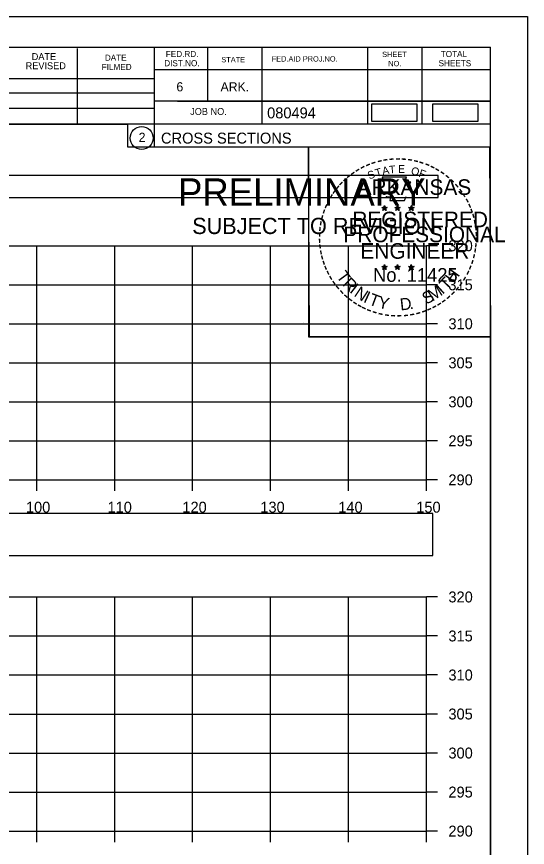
# Model space of a CAD drawing. Extents: x 1376273 to 1384221, y 378927 to 384592.
# Drawn here: x 1380655.3 to 1380720.8, y 379792.1 to 379898.5 of the extents above; entities that cross this region are included whole.
import ezdxf

# ---------------------------------------------------------------- set-up
doc = ezdxf.new("R2010")
doc.units = 0
for name, color, linetype in [('R_Axis', 7, 'Continuous'), ('R_Axis Annot', 7, 'Continuous'), ('R_Border', 7, 'Continuous'), ('R_Border PE', 7, 'Continuous'), ('R_Border Prem', 7, 'Continuous'), ('R_Drive', 7, 'Continuous'), ('R_Grid', 7, 'Continuous'), ('R_No Plot', 7, 'Continuous')]:
    doc.layers.add(name, color=color, linetype=linetype)

msp = doc.modelspace()

# ---------------------------------------------------------------- linework, layer by layer
at = {"layer": 'R_Axis'}
for p, q in [((1380707.84, 379839.14), (1380707.84, 379869.14)), ((1380709.24, 379869.14), (1380707.84, 379869.14)), ((1380709.24, 379864.14), (1380707.84, 379864.14)), ((1380709.24, 379859.14), (1380707.84, 379859.14)), ((1380709.24, 379854.14), (1380707.84, 379854.14)), ((1380709.24, 379849.14), (1380707.84, 379849.14)), ((1380709.24, 379844.14), (1380707.84, 379844.14)), ((1380407.84, 379839.14), (1380707.84, 379839.14)), ((1380657.84, 379837.74), (1380657.84, 379839.14)), ((1380667.84, 379837.74), (1380667.84, 379839.14)), ((1380677.84, 379837.74), (1380677.84, 379839.14)), ((1380687.84, 379837.74), (1380687.84, 379839.14)), ((1380697.84, 379837.74), (1380697.84, 379839.14)), ((1380707.84, 379837.74), (1380707.84, 379839.14)), ((1380709.24, 379839.14), (1380707.84, 379839.14)), ((1380707.84, 379794.14), (1380707.84, 379824.14)), ((1380709.24, 379824.14), (1380707.84, 379824.14)), ((1380709.24, 379819.14), (1380707.84, 379819.14)), ((1380709.24, 379814.14), (1380707.84, 379814.14)), ((1380709.24, 379809.14), (1380707.84, 379809.14)), ((1380709.24, 379804.14), (1380707.84, 379804.14)), ((1380709.24, 379799.14), (1380707.84, 379799.14)), ((1380407.84, 379794.14), (1380707.84, 379794.14)), ((1380657.84, 379792.74), (1380657.84, 379794.14)), ((1380667.84, 379792.74), (1380667.84, 379794.14)), ((1380677.84, 379792.74), (1380677.84, 379794.14)), ((1380687.84, 379792.74), (1380687.84, 379794.14)), ((1380697.84, 379792.74), (1380697.84, 379794.14)), ((1380707.84, 379792.74), (1380707.84, 379794.14)), ((1380709.24, 379794.14), (1380707.84, 379794.14))]:
    msp.add_line(p, q, dxfattribs=at)
at = {"layer": 'R_Axis Annot'}
for points in [[(1380407.51, 379875.32), (1380709.31, 379875.32), (1380709.31, 379878.14), (1380407.51, 379878.14)], [(1380406.97, 379829.44), (1380708.66, 379829.44), (1380708.66, 379834.85), (1380406.97, 379834.85)]]:
    msp.add_lwpolyline(points, close=True, dxfattribs=at)
at = {"layer": 'R_Border'}
for p, q in [((1380399.84, 379894.6), (1380716.02, 379894.6)), ((1380663.06, 379884.72), (1380663.06, 379894.4)), ((1380672.92, 379894.6), (1380672.92, 379881.8)), ((1380679.76, 379894.6), (1380679.76, 379887.66)), ((1380686.7, 379894.6), (1380686.7, 379884.72)), ((1380700.28, 379894.6), (1380700.28, 379884.72)), ((1380707.22, 379894.6), (1380707.22, 379884.72)), ((1380716.02, 379689.14), (1380716.02, 379894.6)), ((1380716.02, 379891.66), (1380672.92, 379891.66)), ((1380716.02, 379891.68), (1380716.02, 379891.68)), ((1380633.76, 379890.58), (1380672.92, 379890.58)), ((1380633.76, 379888.72), (1380672.92, 379888.72)), ((1380633.76, 379886.78), (1380672.92, 379886.78)), ((1380716.02, 379887.66), (1380672.92, 379887.66)), ((1380675.88, 379887.66), (1380716.02, 379887.66)), ((1380716.02, 379884.72), (1380633.76, 379884.72)), ((1380672.92, 379881.8), (1380716.02, 379881.8))]:
    msp.add_line(p, q, dxfattribs=at)
msp.add_circle((1380671.3, 379882.94), 1.47, dxfattribs=at)
at = {"layer": 'R_Border PE'}
for p, q in [((1380702.1, 379874.06), (1380702.45, 379873.95)), ((1380702.1, 379874.06), (1380702.36, 379874.01)), ((1380702.1, 379874.06), (1380702.34, 379873.94)), ((1380702.24, 379873.65), (1380702.45, 379873.95)), ((1380702.45, 379874.31), (1380702.41, 379874.06)), ((1380702.45, 379873.95), (1380702.45, 379874.31)), ((1380702.45, 379874.31), (1380702.5, 379874.06)), ((1380702.8, 379874.06), (1380702.45, 379873.95)), ((1380702.66, 379873.65), (1380702.45, 379873.95)), ((1380702.8, 379874.06), (1380702.51, 379874.01)), ((1380702.66, 379873.65), (1380702.53, 379873.94)), ((1380702.8, 379874.06), (1380702.59, 379873.96)), ((1380703.77, 379874.06), (1380704.12, 379873.95)), ((1380703.77, 379874.06), (1380704.03, 379874.01)), ((1380703.77, 379874.06), (1380704.01, 379873.94)), ((1380703.91, 379873.65), (1380704.12, 379873.95)), ((1380704.12, 379874.31), (1380704.08, 379874.06)), ((1380704.12, 379873.95), (1380704.12, 379874.31)), ((1380704.12, 379874.31), (1380704.17, 379874.06)), ((1380704.47, 379874.06), (1380704.12, 379873.95)), ((1380704.33, 379873.65), (1380704.12, 379873.95)), ((1380704.47, 379874.06), (1380704.18, 379874.01)), ((1380704.33, 379873.65), (1380704.2, 379873.94)), ((1380704.47, 379874.06), (1380704.26, 379873.96)), ((1380705.54, 379874.05), (1380705.89, 379873.93)), ((1380705.54, 379874.05), (1380705.79, 379874)), ((1380705.54, 379874.05), (1380705.77, 379873.92)), ((1380705.67, 379873.64), (1380705.89, 379873.93)), ((1380705.89, 379874.3), (1380705.84, 379874.05)), ((1380705.89, 379873.93), (1380705.89, 379874.3)), ((1380705.89, 379874.3), (1380705.93, 379874.05)), ((1380706.23, 379874.05), (1380705.89, 379873.93)), ((1380706.1, 379873.64), (1380705.89, 379873.93)), ((1380706.23, 379874.05), (1380705.95, 379874)), ((1380706.1, 379873.64), (1380705.96, 379873.93)), ((1380706.23, 379874.05), (1380706.03, 379873.94)), ((1380702.24, 379873.65), (1380702.36, 379873.89)), ((1380702.24, 379873.65), (1380702.45, 379873.87)), ((1380702.66, 379873.65), (1380702.45, 379873.86)), ((1380703.91, 379873.65), (1380704.03, 379873.89)), ((1380703.91, 379873.65), (1380704.12, 379873.87)), ((1380704.33, 379873.65), (1380704.12, 379873.86)), ((1380705.67, 379873.64), (1380705.8, 379873.88)), ((1380705.67, 379873.64), (1380705.88, 379873.85)), ((1380706.1, 379873.64), (1380705.88, 379873.85)), ((1380702.1, 379866.48), (1380702.45, 379866.37)), ((1380702.1, 379866.48), (1380702.35, 379866.44)), ((1380702.1, 379866.48), (1380702.34, 379866.36)), ((1380702.45, 379866.74), (1380702.41, 379866.49)), ((1380702.45, 379866.37), (1380702.45, 379866.74)), ((1380702.45, 379866.74), (1380702.5, 379866.49)), ((1380702.79, 379866.48), (1380702.45, 379866.37)), ((1380702.79, 379866.48), (1380702.51, 379866.44)), ((1380702.79, 379866.48), (1380702.59, 379866.38)), ((1380703.77, 379866.48), (1380704.12, 379866.37)), ((1380703.77, 379866.48), (1380704.02, 379866.44)), ((1380703.77, 379866.48), (1380704, 379866.36)), ((1380704.12, 379866.74), (1380704.08, 379866.49)), ((1380704.12, 379866.37), (1380704.12, 379866.74)), ((1380704.12, 379866.74), (1380704.17, 379866.49)), ((1380704.46, 379866.48), (1380704.12, 379866.37)), ((1380704.46, 379866.48), (1380704.18, 379866.44)), ((1380704.46, 379866.48), (1380704.26, 379866.38)), ((1380705.53, 379866.47), (1380705.88, 379866.36)), ((1380705.53, 379866.47), (1380705.79, 379866.43)), ((1380705.53, 379866.47), (1380705.77, 379866.35)), ((1380705.88, 379866.73), (1380705.84, 379866.48)), ((1380705.88, 379866.36), (1380705.88, 379866.73)), ((1380705.88, 379866.73), (1380705.93, 379866.48)), ((1380706.23, 379866.47), (1380705.88, 379866.36)), ((1380706.23, 379866.47), (1380705.94, 379866.43)), ((1380706.23, 379866.47), (1380706.03, 379866.37)), ((1380702.23, 379866.08), (1380702.45, 379866.37)), ((1380702.23, 379866.08), (1380702.36, 379866.32)), ((1380702.23, 379866.08), (1380702.45, 379866.29)), ((1380702.66, 379866.08), (1380702.45, 379866.37)), ((1380702.66, 379866.08), (1380702.45, 379866.29)), ((1380702.66, 379866.08), (1380702.52, 379866.37)), ((1380703.9, 379866.08), (1380704.12, 379866.37)), ((1380703.9, 379866.08), (1380704.03, 379866.32)), ((1380703.9, 379866.08), (1380704.11, 379866.29)), ((1380704.33, 379866.08), (1380704.11, 379866.29)), ((1380704.33, 379866.08), (1380704.12, 379866.37)), ((1380704.33, 379866.08), (1380704.19, 379866.37)), ((1380705.67, 379866.07), (1380705.88, 379866.36)), ((1380705.67, 379866.07), (1380705.79, 379866.31)), ((1380705.67, 379866.07), (1380705.88, 379866.28)), ((1380706.1, 379866.07), (1380705.88, 379866.36)), ((1380706.1, 379866.07), (1380705.88, 379866.28)), ((1380706.1, 379866.07), (1380705.96, 379866.36))]:
    msp.add_line(p, q, dxfattribs=at)
for points in [[(1380702.14, 379877.94), (1380702.41, 379877.11)], [(1380705.65, 379877.01), (1380705.8, 379877.3), (1380705.11, 379877.27), (1380705.26, 379877.94), (1380702.14, 379877.94)], [(1380702.64, 379875.51), (1380702.64, 379875.43), (1380703.2, 379875.41), (1380703.14, 379874.93), (1380705.01, 379874.93), (1380705.22, 379875.47)], [(1380702.45, 379874.31), (1380702.66, 379873.65), (1380702.1, 379874.06), (1380702.8, 379874.06), (1380702.24, 379873.65), (1380702.45, 379874.31)], [(1380704.12, 379874.31), (1380704.33, 379873.65), (1380703.77, 379874.06), (1380704.47, 379874.06), (1380703.91, 379873.65), (1380704.12, 379874.31)], [(1380705.89, 379874.3), (1380706.1, 379873.64), (1380705.54, 379874.05), (1380706.23, 379874.05), (1380705.67, 379873.64), (1380705.89, 379874.3)], [(1380702.45, 379866.74), (1380702.66, 379866.08), (1380702.1, 379866.48), (1380702.79, 379866.48), (1380702.23, 379866.08), (1380702.45, 379866.74)], [(1380704.12, 379866.74), (1380704.33, 379866.08), (1380703.77, 379866.48), (1380704.46, 379866.48), (1380703.9, 379866.08), (1380704.12, 379866.74)], [(1380705.88, 379866.73), (1380706.1, 379866.07), (1380705.53, 379866.47), (1380706.23, 379866.47), (1380705.67, 379866.07), (1380705.88, 379866.73)]]:
    msp.add_lwpolyline(points, dxfattribs=at)
for centre, radius in [((1380702.45, 379873.95), 0.172), ((1380702.45, 379873.95), 0.145), ((1380702.45, 379873.95), 0.116), ((1380702.45, 379873.95), 0.0991), ((1380702.45, 379873.95), 0.0747), ((1380702.45, 379873.95), 0.0495), ((1380702.45, 379873.95), 0.0296), ((1380704.12, 379873.95), 0.172), ((1380704.12, 379873.95), 0.145), ((1380704.12, 379873.95), 0.116), ((1380704.12, 379873.95), 0.0991), ((1380704.12, 379873.95), 0.0747), ((1380704.12, 379873.95), 0.0495), ((1380704.12, 379873.95), 0.0296), ((1380705.88, 379873.93), 0.172), ((1380705.88, 379873.93), 0.145), ((1380705.88, 379873.93), 0.116), ((1380705.88, 379873.93), 0.0991), ((1380705.88, 379873.93), 0.0747), ((1380705.88, 379873.93), 0.0495), ((1380705.88, 379873.93), 0.0296), ((1380702.45, 379866.37), 0.172), ((1380702.45, 379866.37), 0.145), ((1380702.45, 379866.37), 0.116), ((1380702.45, 379866.37), 0.0991), ((1380702.45, 379866.37), 0.0747), ((1380704.12, 379866.37), 0.172), ((1380704.12, 379866.37), 0.145), ((1380704.12, 379866.37), 0.116), ((1380704.12, 379866.37), 0.0991), ((1380704.12, 379866.37), 0.0747), ((1380705.88, 379866.36), 0.172), ((1380705.88, 379866.36), 0.145), ((1380705.88, 379866.36), 0.116), ((1380705.88, 379866.36), 0.0991), ((1380702.45, 379866.37), 0.0495), ((1380702.45, 379866.37), 0.0296), ((1380704.12, 379866.37), 0.0495), ((1380704.12, 379866.37), 0.0296), ((1380705.88, 379866.36), 0.0747), ((1380705.88, 379866.36), 0.0495), ((1380705.88, 379866.36), 0.0296)]:
    msp.add_circle(centre, radius, dxfattribs=at)
at = {"layer": 'R_Drive'}
for points in [[(1380700.79, 379885.1), (1380706.62, 379885.1), (1380706.62, 379887.28), (1380700.79, 379887.28)], [(1380708.62, 379885.1), (1380714.46, 379885.1), (1380714.46, 379887.29), (1380708.62, 379887.29)]]:
    msp.add_lwpolyline(points, close=True, dxfattribs=at)
at = {"layer": 'R_Grid'}
for p, q in [((1380407.84, 379869.14), (1380707.84, 379869.14)), ((1380657.84, 379839.14), (1380657.84, 379869.14)), ((1380667.84, 379839.14), (1380667.84, 379869.14)), ((1380677.84, 379839.14), (1380677.84, 379869.14)), ((1380687.84, 379839.14), (1380687.84, 379869.14)), ((1380697.84, 379839.14), (1380697.84, 379869.14)), ((1380707.84, 379839.14), (1380707.84, 379869.14)), ((1380407.84, 379864.14), (1380707.84, 379864.14)), ((1380407.84, 379859.14), (1380707.84, 379859.14)), ((1380407.84, 379854.14), (1380707.84, 379854.14)), ((1380407.84, 379849.14), (1380707.84, 379849.14)), ((1380407.84, 379844.14), (1380707.84, 379844.14)), ((1380407.84, 379839.14), (1380707.84, 379839.14)), ((1380407.84, 379824.14), (1380707.84, 379824.14)), ((1380657.84, 379794.14), (1380657.84, 379824.14)), ((1380667.84, 379794.14), (1380667.84, 379824.14)), ((1380677.84, 379794.14), (1380677.84, 379824.14)), ((1380687.84, 379794.14), (1380687.84, 379824.14)), ((1380697.84, 379794.14), (1380697.84, 379824.14)), ((1380707.84, 379794.14), (1380707.84, 379824.14)), ((1380407.84, 379819.14), (1380707.84, 379819.14)), ((1380407.84, 379814.14), (1380707.84, 379814.14)), ((1380407.84, 379809.14), (1380707.84, 379809.14)), ((1380407.84, 379804.14), (1380707.84, 379804.14)), ((1380407.84, 379799.14), (1380707.84, 379799.14)), ((1380407.84, 379794.14), (1380707.84, 379794.14))]:
    msp.add_line(p, q, dxfattribs=at)
at = {"layer": 'R_No Plot'}
for p, q in [((1380387.44, 379898.5), (1380720.77, 379898.5)), ((1380692.05, 379859.35), (1380692.05, 379859.35))]:
    msp.add_line(p, q, dxfattribs=at)
for points in [[(1380387.43, 379898.5), (1380720.77, 379898.5), (1380720.77, 379685.16), (1380387.43, 379685.16)], [(1380633.76, 379894.6), (1380633.76, 379884.72), (1380669.49, 379884.72), (1380669.49, 379881.8), (1380692.69, 379881.8), (1380692.69, 379857.47), (1380716.02, 379857.47), (1380716.02, 379689.14), (1380399.84, 379689.14), (1380399.84, 379894.6)], [(1380692.69, 379881.8), (1380715.9, 379881.8), (1380716.02, 379857.47), (1380692.81, 379857.47)]]:
    msp.add_lwpolyline(points, close=True, dxfattribs=at)

# ---------------------------------------------------------------- texts
at = {"layer": 'R_Axis Annot'}
for s, p in [('320', (1380710.64, 379868.44)), ('315', (1380710.64, 379863.44)), ('310', (1380710.64, 379858.44)), ('305', (1380710.64, 379853.44)), ('300', (1380710.64, 379848.44)), ('295', (1380710.64, 379843.44)), ('290', (1380710.64, 379838.44)), ('100', (1380656.46, 379834.94)), ('110', (1380666.92, 379834.94)), ('120', (1380676.52, 379834.94)), ('130', (1380686.52, 379834.94)), ('140', (1380696.52, 379834.94)), ('150', (1380706.52, 379834.94)), ('320', (1380710.64, 379823.44)), ('315', (1380710.64, 379818.44)), ('310', (1380710.64, 379813.44)), ('305', (1380710.64, 379808.44)), ('300', (1380710.64, 379803.44)), ('295', (1380710.64, 379798.44)), ('290', (1380710.64, 379793.44))]:
    msp.add_text(s, height=1.4, dxfattribs=at).set_placement(p)
at = {"layer": 'R_Border'}
for s, height, p in [('DATE', 0.879, (1380657.2, 379892.94)), ('DATE', 0.782, (1380666.58, 379892.84)), ('FED.RD.', 0.782, (1380674.4, 379893.32)), ('STATE', 0.684, (1380681.52, 379892.64)), ('FED.AID PROJ.NO.', 0.684, (1380687.98, 379892.74)), ('SHEET', 0.684, (1380702.14, 379893.32)), ('TOTAL', 0.782, (1380709.66, 379893.32)), ('REVISED', 0.879, (1380656.42, 379891.76)), ('FILMED', 0.782, (1380666.18, 379891.66)), ('DIST.NO.', 0.782, (1380674.2, 379892.14)), ('NO.', 0.684, (1380702.92, 379892.14)), ('SHEETS', 0.782, (1380709.38, 379892.14)), ('6', 1.17, (1380675.76, 379888.92)), ('ARK.', 1.172, (1380681.42, 379888.92)), ('JOB NO.', 0.879, (1380677.52, 379885.9)), ('080494', 1.4, (1380687.39, 379885.46)), ('2', 1.17, (1380670.92, 379882.45)), ('CROSS SECTIONS', 1.4, (1380673.78, 379882.23))]:
    msp.add_text(s, height=height, rotation=360, dxfattribs=at).set_placement(p)
at = {"layer": 'R_Border PE'}
for s, height, rotation, p in [('-', 1.6, 5.8968, (1380703.05, 379879.58)), ('-', 1.6, 0.1862, (1380703.82, 379879.65)), ('-', 1.6, 357.743, (1380704.54, 379879.63)), ('-', 1.6, 28.7918, (1380699.62, 379878.48)), ('-', 1.6, 24.3072, (1380700.26, 379878.79)), ('-', 1.6, 19.1761, (1380700.89, 379879.06)), ('-', 1.6, 13.6301, (1380701.64, 379879.3)), ('A', 1, 11.2132, (1380702.24, 379878.2)), ('-', 1.6, 10.2193, (1380702.32, 379879.47)), ('T', 1, 6.0228, (1380703.09, 379878.36)), ('E', 1, 0.8323, (1380704.19, 379878.47)), ('-', 1.6, 352.1617, (1380705.29, 379879.58)), ('-', 1.6, 347.2049, (1380706.01, 379879.46)), ('-', 1.6, 342.3362, (1380706.64, 379879.31)), ('-', 1.6, 337.8551, (1380707.38, 379879.09)), ('-', 1.6, 334.1211, (1380708.01, 379878.82)), ('-', 1.6, 38.9507, (1380697.97, 379877.33)), ('-', 1.6, 36.2317, (1380698.45, 379877.71)), ('-', 1.6, 34.0636, (1380699.03, 379878.11)), ('S', 1, 21.594, (1380700.5, 379877.61)), ('T', 1, 16.4036, (1380701.41, 379877.94)), ('O', 1, 350.4515, (1380705.8, 379878.26)), ('F', 1, 340.0707, (1380706.75, 379878.03)), ('-', 1.6, 329.6409, (1380708.59, 379878.53)), ('-', 1.6, 325.8627, (1380709.23, 379878.17)), ('-', 1.6, 320.5297, (1380709.84, 379877.75)), ('-', 1.6, 48.423, (1380697.09, 379876.44)), ('-', 1.6, 42.9622, (1380697.54, 379876.92)), ('ARKANSAS', 2, 360, (1380699, 379875.65)), ('-', 1.6, 315.5786, (1380710.44, 379877.26)), ('-', 1.6, 54.2325, (1380696.28, 379875.39)), ('-', 1.6, 50.6142, (1380696.69, 379875.95)), ('-', 1.6, 309.8797, (1380711.01, 379876.71)), ('-', 1.6, 306.6522, (1380711.53, 379876.11)), ('-', 1.6, 62.8713, (1380695.64, 379874.24)), ('-', 1.6, 58.0706, (1380695.95, 379874.86)), ('-', 1.4, 303.6753, (1380712.02, 379875.54)), ('-', 1.6, 299.6684, (1380712.34, 379874.93)), ('-', 1.6, 67.7743, (1380695.38, 379873.63)), ('DWB', 0.01, 360, (1380702.44, 379873.94)), ('DWB', 0.01, 360, (1380704.11, 379873.94)), ('DWB', 0.01, 360, (1380705.87, 379873.93)), ('-', 1.6, 294.6628, (1380712.66, 379874.32)), ('-', 1.6, 290.5728, (1380712.92, 379873.74)), ('-', 1.6, 75.461, (1380694.96, 379872.29)), ('-', 1.6, 72.3945, (1380695.16, 379873)), ('REGISTERED', 2, 360, (1380698.32, 379871.5)), ('-', 1.6, 285.1233, (1380713.15, 379873.16)), ('-', 1.6, 81.2013, (1380694.83, 379871.58)), ('-', 1.6, 280.5493, (1380713.35, 379872.42)), ('-', 1.6, 89.0622, (1380694.73, 379870.18)), ('-', 1.6, 85.1863, (1380694.75, 379870.89)), ('PROFESSIONAL', 2, 360, (1380697.17, 379869.59)), ('-', 1.6, 276.5962, (1380713.51, 379871.65)), ('-', 1.6, 274.3301, (1380713.57, 379870.93)), ('-', 1.6, 94.1959, (1380694.76, 379869.46)), ('-', 1.6, 269.9407, (1380713.61, 379870.3)), ('-', 1.6, 98.9479, (1380694.84, 379868.79)), ('ENGINEER', 2, 360, (1380699.36, 379867.47)), ('-', 1.6, 260.9953, (1380713.52, 379868.98)), ('-', 1.6, 263.5172, (1380713.59, 379869.63)), ('-', 1.6, 101.7149, (1380694.97, 379868.06)), ('-', 1.6, 105.4578, (1380695.13, 379867.46)), ('-', 1.6, 255.7626, (1380713.41, 379868.3)), ('-', 1.6, 109.0874, (1380695.35, 379866.83)), ('-', 1.6, 114.0643, (1380695.6, 379866.24)), ('-', 1.6, 247.8887, (1380713, 379866.91)), ('-', 1.6, 252.8681, (1380713.23, 379867.58)), ('-', 1.6, 115.7289, (1380695.91, 379865.62)), ('T', 1.54, 306.0406, (1380696.21, 379865.21)), ('No. 11425', 1.757, 360, (1380700.98, 379864.52)), ('DWB', 0.01, 360, (1380702.43, 379866.37)), ('DWB', 0.01, 360, (1380704.1, 379866.37)), ('DWB', 0.01, 360, (1380705.87, 379866.36)), ('H', 1.54, 54.6088, (1380711.33, 379864.25)), ('-', 1.6, 244.6197, (1380712.74, 379866.28)), ('-', 1.6, 120.4471, (1380696.26, 379865.03)), ('-', 1.6, 125.8934, (1380696.67, 379864.47)), ('R', 1.54, 314.005, (1380696.97, 379864.16)), ('I', 1.54, 321.9694, (1380697.87, 379863.23)), ('T', 1.54, 46.6444, (1380710.44, 379863.3)), ('-', 1.6, 233.8452, (1380711.95, 379864.87)), ('-', 1.6, 239.0712, (1380712.35, 379865.53)), ('-', 1.6, 130.7181, (1380697.13, 379863.92)), ('-', 1.6, 134.2238, (1380697.65, 379863.38)), ('N', 1.54, 326.5002, (1380698.44, 379862.76)), ('I', 1.54, 335.3603, (1380699.64, 379861.97)), ('S', 1.54, 26.9312, (1380707.75, 379861.57)), ('M', 1.54, 32.6563, (1380708.59, 379861.98)), ('I', 1.54, 42.1136, (1380709.88, 379862.83)), ('-', 1.6, 225.7653, (1380711.04, 379863.74)), ('-', 1.6, 231.2538, (1380711.52, 379864.31)), ('-', 1.6, 138.9338, (1380698.17, 379862.91)), ('-', 1.6, 144.6463, (1380698.73, 379862.51)), ('T', 1.54, 339.8912, (1380700.31, 379861.65)), ('Y', 1.54, 347.8556, (1380701.52, 379861.2)), ('D', 1.54, 6.3969, (1380704.51, 379860.84)), ('-', 1.6, 215.7363, (1380709.97, 379862.76)), ('-', 1.6, 221.0851, (1380710.51, 379863.23)), ('-', 1.6, 148.0898, (1380699.29, 379862.13)), ('-', 1.6, 151.5704, (1380699.87, 379861.81)), ('-', 1.6, 154.6002, (1380700.39, 379861.56)), ('.', 1.54, 13.7642, (1380705.7, 379860.97)), ('-', 1.6, 204.2516, (1380708.25, 379861.71)), ('-', 1.6, 207.3568, (1380708.87, 379862.03)), ('-', 1.6, 212.2491, (1380709.43, 379862.37)), ('-', 1.6, 158.5612, (1380701.01, 379861.31)), ('-', 1.6, 162.7983, (1380701.7, 379861.1)), ('-', 1.6, 167.5555, (1380702.42, 379860.93)), ('-', 1.6, 173.1155, (1380703.19, 379860.82)), ('-', 1.6, 176.5183, (1380703.94, 379860.77)), ('-', 1.6, 181.5918, (1380704.68, 379860.79)), ('-', 1.6, 185.8167, (1380705.49, 379860.86)), ('-', 1.6, 191.2858, (1380706.22, 379861)), ('-', 1.6, 195.4743, (1380706.95, 379861.19)), ('-', 1.6, 200.7184, (1380707.63, 379861.44))]:
    msp.add_text(s, height=height, rotation=rotation, dxfattribs=at).set_placement(p)
at = {"layer": 'R_Border Prem'}
for s, height, p in [('PRELIMINARY', 3.5, (1380675.97, 379874.27)), ('DWB', 0.01, (1380676.71, 379876.11)), ('SUBJECT TO REVISION', 2.0751, (1380677.78, 379870.64))]:
    msp.add_text(s, height=height, rotation=360, dxfattribs=at).set_placement(p)

doc.saveas('drawing.dxf')
